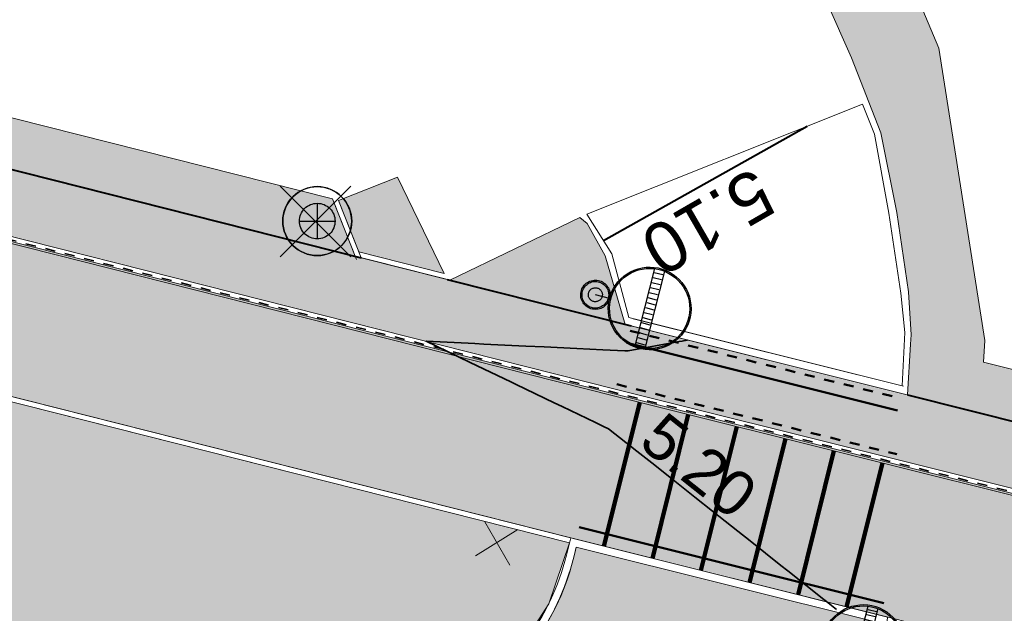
# Model space of a CAD drawing. Header units: metres. Extents: x 538891 to 1080079, y 6588829 to 13178720.
# Tile 509 of 656: x 539775 to 539795, y 6589353 to 6589365. Entities that reach past the tile are written whole.
import ezdxf

# ---------------------------------------------------------------- set-up
doc = ezdxf.new("R2010")
doc.units = ezdxf.units.M
doc.header["$LTSCALE"] = 0.4
for name, pattern in [('#16_019061_PP_TL_liiklusskeem$0$VIA31', [1, 0.5, -0.5]), ('#9_DASHED', [47.625, 31.75, -15.875]), ('#9_VIA31', [1, 0.5, -0.5])]:
    doc.linetypes.add(name, pattern=pattern)
doc.layers.add('KOLDE PST', color=7, linetype='Continuous')
doc.styles.add('Arial', font='arial.ttf')
doc.styles.add('Swis721 Lt BT', font='swissl.ttf')
doc.linetypes.add('#15_019061_PP_ELV-4-01_v01_Puhas$0$KABEL3', pattern='A,7.5,-1.659124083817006,-0.8408759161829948,["y",Arial,S=1.199999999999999,R=180,X=-0.8408759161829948,Y=0.1340145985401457],0,5.5,0,-0.8408759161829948,["y",Arial,S=1.199999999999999,R=0,X=-0.8408759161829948,Y=-0.5999999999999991],-1.659124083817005', length=18)

# ---------------------------------------------------------------- blocks, each defined once
blk = doc.blocks.new('#9_019061_PP_TL (2D)')
at = {"linetype": 'Continuous', "lineweight": 0, "true_color": 0xffdf7f}
blk.add_hatch(color=41, dxfattribs=at).paths.add_polyline_path([(540078.0032806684, 6589286.742313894), (539977.6468669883, 6589311.778495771), (539969.9075633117, 6589313.554667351), (539852.4138452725, 6589342.430809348), (539846.469636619, 6589343.924182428), (539792.5735380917, 6589357.385167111), (539787.216163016, 6589358.722468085), (539640.4988541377, 6589395.799547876), (539628.2653642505, 6589398.679031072), (539563.8528905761, 6589414.96441731), (539555.9774451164, 6589416.819425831), (539478.7291213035, 6589436.23695716), (539478.412205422, 6589434.976177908), (539555.6416252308, 6589415.563398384), (539563.5342388, 6589413.704075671), (539630.8259227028, 6589396.690739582), (539632.5627005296, 6589396.29121415), (539640.054637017, 6589394.570937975), (539786.8498664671, 6589357.474166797), (539792.2585289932, 6589356.123910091), (539846.1546275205, 6589342.662925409), (539852.1035803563, 6589341.168376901), (539969.5972983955, 6589312.292234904), (539977.3441096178, 6589310.514182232), (540019.7245198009, 6589299.9414284), (540032.9319836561, 6589296.646527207), (540077.6886104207, 6589285.480972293), (540077.6957445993, 6589285.479145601)])
at = {"linetype": 'Continuous', "lineweight": 0, "true_color": 0xadadad}
h = blk.add_hatch(color=253, dxfattribs=at)
edge = h.paths.add_edge_path()
edge.add_line((539477.7626632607, 6589431.943014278), (539486.2567841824, 6589429.807888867))
edge.add_line((539486.2567841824, 6589429.807888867), (539486.1105153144, 6589429.225990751))
edge.add_line((539486.1105153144, 6589429.225990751), (539487.5652606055, 6589428.86031858))
edge.add_line((539487.5652606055, 6589428.86031858), (539487.7115294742, 6589429.442216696))
edge.add_line((539487.7115294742, 6589429.442216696), (539555.6592118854, 6589412.362541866))
edge.add_line((539555.6592118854, 6589412.362541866), (539562.7557662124, 6589410.648743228))
edge.add_line((539562.7557662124, 6589410.648743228), (539566.8068955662, 6589409.679105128))
edge.add_line((539566.8068955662, 6589409.679105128), (539620.1116983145, 6589396.202067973))
edge.add_arc((539619.5969534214, 6589394.166131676), 2.099999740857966, -13.653471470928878, 75.8112727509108, ccw=False)
edge.add_line((539621.6376095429, 6589393.670428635), (539620.7163126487, 6589389.877732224))
edge.add_line((539620.7163126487, 6589389.877732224), (539624.408929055, 6589388.980746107))
edge.add_line((539624.408929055, 6589388.980746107), (539625.312583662, 6589392.700814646))
edge.add_arc((539627.353239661, 6589392.205112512), 2.099999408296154, 75.81124942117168, 166.3465518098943, ccw=False)
edge.add_line((539627.8679853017, 6589394.241048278), (539632.6017820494, 6589393.044203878))
edge.add_line((539632.6017820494, 6589393.044203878), (539643.071860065, 6589390.610996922))
edge.add_line((539643.071860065, 6589390.610996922), (539786.0372070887, 6589354.482079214))
edge.add_line((539786.0372070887, 6589354.482079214), (539792.3012314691, 6589352.918019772))
edge.add_line((539792.3012314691, 6589352.918019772), (539845.3438683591, 6589339.670194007))
edge.add_line((539845.3438683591, 6589339.670194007), (539851.4124813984, 6589338.145976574))
edge.add_line((539851.4124813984, 6589338.145976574), (539860.7490034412, 6589335.851362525))
edge.add_line((539860.7490034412, 6589335.851362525), (539968.6993229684, 6589309.320678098))
edge.add_line((539968.6993229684, 6589309.320678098), (539969.2265677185, 6589309.197134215))
edge.add_line((539969.2265677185, 6589309.197134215), (539974.9736439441, 6589307.850480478))
edge.add_line((539974.9736439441, 6589307.850480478), (539975.8875834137, 6589307.636268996))
edge.add_line((539975.8875834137, 6589307.636268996), (539978.9424721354, 6589306.920423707))
edge.add_line((539978.9424721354, 6589306.920423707), (540047.1253681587, 6589289.910655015))
edge.add_arc((540046.6170546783, 6589287.873103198), 2.100000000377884, -13.970976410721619, 75.99219687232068, ccw=False)
edge.add_line((540048.6549327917, 6589287.366099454), (540047.8150951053, 6589283.990410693))
edge.add_line((540047.8150951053, 6589283.990410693), (540051.5026840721, 6589283.072975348))
edge.add_line((540051.5026840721, 6589283.072975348), (540052.341280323, 6589286.443674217))
edge.add_arc((540054.3791583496, 6589285.936670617), 2.099999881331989, 75.99219364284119, 166.0290268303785, ccw=False)
edge.add_line((540054.8874719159, 6589287.97422229), (540076.8168840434, 6589282.503433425))
edge.add_line((540076.8168840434, 6589282.503433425), (540083.4395259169, 6589280.809379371))
edge.add_line((540083.4395259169, 6589280.809379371), (540088.49419581, 6589279.535390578))
edge.add_arc((540094.4575246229, 6589303.195456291), 24.40000000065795, 255.8536971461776, 302.8232301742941)
edge.add_line((540107.6835194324, 6589282.690991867), (540136.9506649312, 6589301.569178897))
edge.add_arc((540138.0889677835, 6589299.804450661), 2.09999979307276, 48.26669205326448, 122.8232344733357, ccw=False)
edge.add_line((540139.4868626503, 6589301.371578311), (540137.7712634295, 6589305.668443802))
edge.add_line((540137.7712634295, 6589305.668443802), (540106.0573725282, 6589285.212032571))
edge.add_arc((540094.4575246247, 6589303.195456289), 21.39999999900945, 255.8536971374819, 302.82323016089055, ccw=False)
edge.add_line((540089.2273919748, 6589282.444415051), (540083.9478910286, 6589283.775070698))
edge.add_line((540083.9478910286, 6589283.775070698), (540077.6641051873, 6589285.384020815))
edge.add_line((540077.6641051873, 6589285.384020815), (540032.9077782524, 6589296.549500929))
edge.add_line((540032.9077782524, 6589296.549500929), (540019.7003143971, 6589299.844402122))
edge.add_line((540019.7003143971, 6589299.844402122), (539977.3208196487, 6589310.41692758))
edge.add_line((539977.3208196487, 6589310.41692758), (539969.5741785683, 6589312.194941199))
edge.add_line((539969.5741785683, 6589312.194941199), (539852.0794640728, 6589341.071328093))
edge.add_line((539852.0794640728, 6589341.071328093), (539846.1303289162, 6589342.565922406))
edge.add_line((539846.1303289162, 6589342.565922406), (539792.2343076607, 6589356.026887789))
edge.add_line((539792.2343076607, 6589356.026887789), (539786.8255053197, 6589357.3771794))
edge.add_line((539786.8255053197, 6589357.3771794), (539640.031194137, 6589394.473718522))
edge.add_line((539640.031194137, 6589394.473718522), (539632.5402822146, 6589396.193759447))
edge.add_line((539632.5402822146, 6589396.193759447), (539630.8024549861, 6589396.593526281))
edge.add_line((539630.8024549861, 6589396.593526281), (539563.5105163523, 6589413.606926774))
edge.add_line((539563.5105163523, 6589413.606926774), (539555.6179698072, 6589415.466233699))
edge.add_line((539555.6179698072, 6589415.466233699), (539478.485107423, 6589434.854742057))
edge.add_line((539478.485107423, 6589434.854742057), (539477.7626632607, 6589431.943014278))
blk.add_hatch(color=253, dxfattribs=at).paths.add_polyline_path([(539782.5012623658, 6589361.705877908), (539783.4319948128, 6589359.781912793), (539781.7291989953, 6589360.21222805), (539781.3239179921, 6589361.242940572)])
at = {"linetype": 'Continuous', "lineweight": 0, "true_color": 0xffcdcd}
h = blk.add_hatch(color=254, dxfattribs=at)
edge = h.paths.add_edge_path()
edge.add_arc((539797.0095846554, 6589351.38616355), 4.999998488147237, 174.1983665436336, 256.0290386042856, ccw=False)
edge.add_line((539792.0351970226, 6589351.8915867), (539792.1281700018, 6589352.806631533))
edge.add_line((539792.1281700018, 6589352.806631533), (539786.0698610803, 6589354.319547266))
edge.add_arc((539781.1672935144, 6589355.334238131), 5.006472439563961, 256.0590511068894, 348.3065230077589, ccw=False)
edge.add_line((539779.9611254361, 6589350.475233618), (539795.8024345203, 6589346.534073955))
at = {"color": 5, "linetype": 'Continuous', "lineweight": 40, "true_color": 0x0000ff}
for p, q in [((539742.6142848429, 6589369.993853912), (539781.7742302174, 6589360.097704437)), ((539786.6116075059, 6589360.440094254), (539790.6842432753, 6589362.72424698)), ((539783.488840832, 6589359.664403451), (539787.1683776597, 6589358.734543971)), ((539792.6854690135, 6589357.35721146), (539846.469636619, 6589343.924182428))]:
    blk.add_line(p, q, dxfattribs=at)
at = {"color": 144, "linetype": 'Continuous', "lineweight": 9, "true_color": 0x007299}
for p, q in [((539782.5012623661, 6589361.705877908), (539781.3239179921, 6589361.242940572)), ((539781.2308538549, 6589361.206347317), (539781.6811660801, 6589360.061111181)), ((539781.3239179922, 6589361.242940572), (539781.7742302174, 6589360.097704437)), ((539781.7291989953, 6589360.21222805), (539783.4319948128, 6589359.781912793)), ((539781.7742302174, 6589360.097704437), (539783.488840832, 6589359.664403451))]:
    blk.add_line(p, q, dxfattribs=at)
at = {"color": 1, "linetype": 'Continuous', "lineweight": 9, "true_color": 0xff0000}
for p, q in [((539792.6098632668, 6589357.530702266), (539787.2047095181, 6589358.880077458)), ((539792.5735314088, 6589357.385168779), (539787.1683776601, 6589358.734543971))]:
    blk.add_line(p, q, dxfattribs=at)
at = {"color": 5, "linetype": '#9_DASHED', "lineweight": 50, "true_color": 0x0000ff}
for p, q in [((539792.4887570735, 6589357.04559064), (539787.0836033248, 6589358.394965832)), ((539786.12565516, 6589354.717669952), (539792.213804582, 6589353.197524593))]:
    blk.add_line(p, q, dxfattribs=at)
at = {"color": 1, "linetype": 'Continuous', "lineweight": 9, "true_color": 0xff0000, "flags": 128}
for points in [[(539747.852170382, 6589358.463621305), (539779.9611231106, 6589350.475234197, 0.4142137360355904), (539786.0203679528, 6589354.12017259), (539786.0698610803, 6589354.319547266), (539792.1281700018, 6589352.806631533), (539792.0351970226, 6589351.8915867, 0.3730427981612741), (539795.8024345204, 6589346.534073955), (539839.2658841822, 6589335.720801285, 0.4135846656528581), (539845.3225225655, 6589339.355320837), (539845.3616026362, 6589339.510973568), (539851.3771400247, 6589338.000952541), (539851.3301000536, 6589337.799963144, 0.4101379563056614), (539854.9913897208, 6589331.808452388), (539922.4120889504, 6589315.034855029), (539926.2937615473, 6589314.06913361), (539962.6338161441, 6589305.028090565, 0.4142137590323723), (539968.6930767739, 6589308.673094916), (539968.8092280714, 6589309.140862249), (539975.744154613, 6589307.515871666, 0.3267916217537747), (539981.796562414, 6589300.260590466), (540047.6818387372, 6589283.868991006)], [(539747.9394775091, 6589358.596472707), (539779.997337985, 6589350.620796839, 0.414213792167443), (539785.8747865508, 6589354.15631198), (539785.9604696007, 6589354.501471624), (539792.2905313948, 6589352.920692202), (539792.1844287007, 6589351.87642404, 0.3730427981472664), (539795.8386490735, 6589346.679636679), (539839.3020987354, 6589335.866364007, 0.4135846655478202), (539845.1770379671, 6589339.391847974), (539845.2526433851, 6589339.69297818), (539851.5568321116, 6589338.110499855), (539851.4761532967, 6589337.765780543, 0.4101379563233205), (539855.0276042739, 6589331.954015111), (539922.4483035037, 6589315.180417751), (539926.3299761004, 6589314.214696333), (539962.6700299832, 6589305.173653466, 0.4142137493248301), (539968.5474976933, 6589308.709243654), (539968.6993229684, 6589309.320678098), (539975.8875805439, 6589307.636327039, 0.3307126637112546), (539981.8327769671, 6589300.406153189), (540047.7180532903, 6589284.014553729)]]:
    blk.add_lwpolyline(points, format="xyb", dxfattribs=at)
at = {"color": 26, "linetype": 'Continuous', "lineweight": 9, "true_color": 0x7f1f00, "flags": 128}
for points in [[(539478.3783714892, 6589434.840327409), (539555.608507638, 6589415.427367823), (539563.5010273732, 6589413.568067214), (539630.7930678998, 6589396.554640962), (539632.5313148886, 6589396.154777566), (539640.0218169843, 6589394.43483074), (539786.8157608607, 6589357.338384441), (539792.2246191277, 6589355.988078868), (539846.1206094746, 6589342.527121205), (539852.0698175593, 6589341.032508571), (539969.5649306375, 6589312.156023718), (539977.311503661, 6589310.378025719), (540019.6906322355, 6589299.805591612), (540032.8980960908, 6589296.510690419), (540077.6543030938, 6589285.345240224), (540083.9380421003, 6589283.736302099), (540089.2176160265, 6589282.405628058, 0.2078616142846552), (540106.079054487, 6589285.178418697), (540137.8949928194, 6589305.700653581)], [(539478.412205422, 6589434.976177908), (539555.6416252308, 6589415.563398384), (539563.5342388, 6589413.704075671), (539630.8259227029, 6589396.690739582), (539632.5627005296, 6589396.29121415), (539640.0546370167, 6589394.570937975), (539786.8498664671, 6589357.474166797), (539792.2585289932, 6589356.123910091), (539846.1546275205, 6589342.662925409), (539852.1035803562, 6589341.168376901), (539969.5972983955, 6589312.292234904), (539977.3441096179, 6589310.514182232), (540019.7245198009, 6589299.9414284), (540032.9319836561, 6589296.646527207), (540077.6886104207, 6589285.480972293), (540083.9725133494, 6589283.871992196), (540089.2518318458, 6589282.541382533, 0.2078616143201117), (540106.0031676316, 6589285.296067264), (540137.8191059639, 6589305.818302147)]]:
    blk.add_lwpolyline(points, format="xyb", dxfattribs=at)
at = {"color": 26, "linetype": '#9_VIA31', "lineweight": 35, "true_color": 0x7f1f00, "flags": 128}
blk.add_lwpolyline([(538967.1483286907, 6589597.119765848), (538965.7734895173, 6589591.531124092), (538963.4364157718, 6589580.668595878, 0.09040084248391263), (538963.1941860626, 6589573.007599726), (538965.8296753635, 6589555.415316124, 0.2761386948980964), (538973.2353764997, 6589546.397497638), (538977.321869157, 6589545.18539376), (538983.1510333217, 6589543.646879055, 0.05419097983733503), (538991.0305051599, 6589542.457839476), (538997.3019925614, 6589542.197423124, -0.05419032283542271), (539002.2450342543, 6589541.451494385), (539020.5147111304, 6589536.629505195), (539037.1212181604, 6589531.450152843, 0.09107514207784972), (539048.3728820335, 6589530.085704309), (539075.1435589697, 6589531.719990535, -0.0767516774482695), (539091.290335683, 6589530.226055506), (539160.9258938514, 6589512.781363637), (539209.5338009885, 6589500.51189191), (539288.5486192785, 6589480.452743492, 0.01912560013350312), (539291.6426194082, 6589479.792093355), (539316.1156700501, 6589475.537682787), (539397.2134255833, 6589455.141470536), (539432.3306023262, 6589446.274454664), (539471.4817875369, 6589436.614109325), (539478.3952884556, 6589434.908252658), (539555.6250664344, 6589415.495383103), (539563.5176330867, 6589413.636071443), (539630.8094953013, 6589396.622690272), (539632.5470077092, 6589396.222995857), (539640.0382270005, 6589394.502884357), (539786.8328136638, 6589357.40627562), (539792.2415740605, 6589356.055994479), (539846.1376184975, 6589342.595023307), (539852.0866989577, 6589341.100442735), (539969.5811145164, 6589312.224129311), (539977.3278066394, 6589310.446103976), (540019.7075760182, 6589299.873510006), (540032.9150398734, 6589296.578608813), (540077.6714567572, 6589285.413106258), (540083.9552777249, 6589283.804147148), (540089.2347239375, 6589282.473505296, 0.2078616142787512), (540106.0411110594, 6589285.23724298), (540137.8570493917, 6589305.759477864)], format="xyb", dxfattribs=at)
at = {"color": 41, "linetype": 'Continuous', "lineweight": 9, "true_color": 0xffdf7f, "flags": 128}
blk.add_lwpolyline([(539640.054637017, 6589394.570937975), (539786.8498664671, 6589357.474166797), (539792.2585289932, 6589356.123910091), (539846.1546275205, 6589342.662925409), (539852.1035803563, 6589341.168376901), (539969.5972983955, 6589312.292234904), (539977.3441096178, 6589310.514182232), (540019.7245198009, 6589299.9414284), (540032.9319836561, 6589296.646527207), (540077.6886104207, 6589285.480972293), (540077.6957445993, 6589285.479145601), (540078.0032806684, 6589286.742313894), (539977.6468669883, 6589311.778495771), (539969.9075633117, 6589313.554667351), (539852.4138452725, 6589342.430809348), (539846.469636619, 6589343.924182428), (539792.5735380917, 6589357.385167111), (539787.216163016, 6589358.722468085), (539640.4988541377, 6589395.799547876)], dxfattribs=at)
at = {"color": 251, "linetype": 'Continuous', "lineweight": 9, "true_color": 0x5b5b5b, "flags": 128}
blk.add_lwpolyline([(539643.071860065, 6589390.610996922), (539786.0372070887, 6589354.482079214), (539792.3012314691, 6589352.918019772), (539845.3438683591, 6589339.670194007), (539851.4124813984, 6589338.145976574), (539860.7490034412, 6589335.851362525), (539968.6993229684, 6589309.320678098), (539969.2265677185, 6589309.197134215), (539974.9736439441, 6589307.850480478), (539975.8875834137, 6589307.636268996), (539978.9424721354, 6589306.920423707), (540047.1253681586, 6589289.910655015, -0.4140253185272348)], format="xyb", dxfattribs=at)
blk.add_lwpolyline([(540032.9077782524, 6589296.549500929), (540019.7003143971, 6589299.844402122), (539977.3208196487, 6589310.41692758), (539969.5741785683, 6589312.194941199), (539852.0794640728, 6589341.071328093), (539846.1303289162, 6589342.565922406), (539792.2343076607, 6589356.026887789), (539786.8255053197, 6589357.3771794), (539640.031194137, 6589394.473718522)], dxfattribs=at)
at = {"color": 254, "linetype": 'Continuous', "lineweight": 9, "true_color": 0xd7cdff, "flags": 128}
blk.add_lwpolyline([(539786.279, 6589360.97), (539791.7881344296, 6589363.163836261), (539792.027, 6589362.564), (539792.316, 6589360.988), (539792.553, 6589359.389), (539792.637, 6589358.607), (539792.5814654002, 6589357.537791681), (539787.1234381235, 6589358.900366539), (539786.778, 6589360.175), (539786.279, 6589360.97)], dxfattribs=at)
at = {"color": 251, "linetype": 'Continuous', "lineweight": 9, "true_color": 0x5b5b5b, "flags": 128}
blk.add_lwpolyline([(539782.5012623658, 6589361.705877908), (539783.4319948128, 6589359.781912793), (539781.7291989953, 6589360.21222805), (539781.3239179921, 6589361.242940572)], close=True, dxfattribs=at)
at = {"color": 144, "linetype": 'Continuous', "lineweight": 9, "true_color": 0x007299, "flags": 128}
for points in [[(539785.9607988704, 6589354.501046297), (539764.6942983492, 6589359.875667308, 0.4152944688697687), (539762.1419021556, 6589358.346677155), (539761.3725866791, 6589355.254449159)], [(539785.9362965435, 6589354.404094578), (539764.6697974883, 6589359.778715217, 0.4152944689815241), (539762.2389439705, 6589358.32253412), (539761.469628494, 6589355.230306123)]]:
    blk.add_lwpolyline(points, format="xyb", dxfattribs=at)
at = {"color": 5, "linetype": 'Continuous', "lineweight": 35, "true_color": 0x0000ff, "flags": 128}
blk.add_lwpolyline([(539788.2944572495, 6589358.453427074), (539788.2127886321, 6589358.438456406), (539788.1842849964, 6589358.433231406), (539788.1252177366, 6589358.422403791), (539787.104164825, 6589358.235234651), (539787.0665653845, 6589358.236931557), (539787.0417743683, 6589358.238196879), (539786.5992400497, 6589358.259593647), (539786.0836539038, 6589358.28435184), (539785.431755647, 6589358.315655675), (539785.0645831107, 6589358.33328712), (539784.2249446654, 6589358.373606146), (539784.0455123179, 6589358.3822224), (539783.9143918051, 6589358.388518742), (539783.0715372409, 6589358.428992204), (539783.9507978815, 6589358.007428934), (539784.7638181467, 6589357.617624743), (539784.8707688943, 6589357.566346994), (539785.6291038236, 6589357.202761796), (539785.7907399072, 6589357.125265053), (539786.4555909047, 6589356.806817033), (539786.657958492, 6589356.710136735), (539786.6732850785, 6589356.703193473), (539786.7166235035, 6589356.682877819), (539787.2817411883, 6589356.234617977), (539787.5769493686, 6589356.000454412), (539787.9697018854, 6589355.688917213), (539788.4372752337, 6589355.318031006), (539788.7887216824, 6589355.039258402), (539789.2976010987, 6589354.6356076), (539789.5422119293, 6589354.441578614), (539790.1579269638, 6589353.953184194), (539790.2957021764, 6589353.843898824), (539791.0182528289, 6589353.270760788), (539791.0350543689, 6589353.257433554), (539791.2674031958, 6589353.073130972)], dxfattribs=at)
at = {"color": 254, "linetype": 'Continuous', "lineweight": 9, "true_color": 0xffcdcd, "flags": 128}
blk.add_lwpolyline([(539795.8024345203, 6589346.534073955, -0.3730427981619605), (539792.0351970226, 6589351.8915867), (539792.1281700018, 6589352.806631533), (539786.0698610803, 6589354.319547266, -0.4257497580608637), (539779.9611254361, 6589350.475233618)], format="xyb", close=True, dxfattribs=at)
at = {"color": 5, "true_color": 0x0000ff, "insert": (539790.1291910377, 6589361.054429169), "char_height": 0.9999999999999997, "width": 3.543485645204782, "attachment_point": 1, "rotation": 209.94563220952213, "line_spacing_factor": 1.004016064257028, "style": 'Swis721 Lt BT'}
blk.add_mtext('5.10', dxfattribs=at)
at = {"color": 5, "true_color": 0x0000ff, "insert": (539788.2360441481, 6589355.586144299), "char_height": 0.9000000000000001, "attachment_point": 8, "rotation": 321.57802037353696, "line_spacing_factor": 1.004016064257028, "style": 'Swis721 Lt BT'}
blk.add_mtext('5.20', dxfattribs=at)
blk = doc.blocks.new('KOLDE PST TL')
at = {"color": 7}
blk.add_blockref('#9_019061_PP_TL (2D)', (0, 0), dxfattribs=at)
blk = doc.blocks.new('#13_Kolde pst HP -xref$0$likvideeritav')
at = {"color": 1, "linetype": 'Continuous', "lineweight": 25, "true_color": 0xff0000}
for p, q in [((0.7071067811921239, -0.7071067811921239), (-0.7071067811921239, 0.7071067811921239)), ((0.7071067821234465, 0.7071067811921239), (-0.7071067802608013, -0.7071067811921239))]:
    blk.add_line(p, q, dxfattribs=at)
blk = doc.blocks.new('#13_KOLDE TAIM (2D)')
at = {"linetype": 'Continuous', "lineweight": 0, "true_color": 0xc4f877}
for points in [[(539743.2262455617, 6589372.419764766), (539742.6142848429, 6589369.993853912), (539781.654922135, 6589360.127854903), (539781.2046099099, 6589361.273091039), (539753.2833166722, 6589368.329109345), (539754.0288786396, 6589370.006814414), (539751.7996898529, 6589370.997452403), (539749.161, 6589376.918), (539748.151, 6589378.848), (539746.923, 6589377.278), (539749.7305321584, 6589369.226937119), (539743.8284035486, 6589370.71847002), (539744.4404679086, 6589373.144791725), (539743.4590811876, 6589373.392356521)], [(539848.838637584, 6589363.988097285), (539845.4787895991, 6589360.192225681), (539841.7753523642, 6589346.12733548), (539794.2031073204, 6589358.008886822), (539794.229813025, 6589358.44532169), (539793.313523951, 6589364.278430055), (539790.7681741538, 6589370.327632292), (539789.1234802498, 6589369.598491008), (539791.566, 6589364.089000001), (539792.1540000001, 6589362.588), (539792.4720000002, 6589361.000000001), (539792.7090000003, 6589359.414000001), (539792.761, 6589358.558), (539792.7492995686, 6589358.371987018), (539792.6854690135, 6589357.35721146), (539846.359125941, 6589343.95178336), (539846.5868953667, 6589344.925613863), (539843.7159046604, 6589345.642666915), (539847.2917239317, 6589359.22289043), (539849.7646104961, 6589362.016695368), (539849.7250000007, 6589362.298)], [(539787.0446048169, 6589358.765822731), (539786.646, 6589360.133), (539786.287, 6589360.783), (539786.1397164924, 6589360.902768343), (539783.5448688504, 6589359.650244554), (539787.0446048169, 6589358.765822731)], [(539761.4696284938, 6589355.230306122), (539773.0461546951, 6589352.350181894), (539780.1333463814, 6589350.589030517), (539780.9795928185, 6589350.480989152), (539782.2122053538, 6589350.590992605), (539783.4563498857, 6589351.050950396), (539784.1997847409, 6589351.541481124), (539784.9460401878, 6589352.285757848), (539785.5204859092, 6589353.187032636), (539785.9364249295, 6589354.404611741), (539764.7781385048, 6589359.75133625), (539763.9978284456, 6589359.831379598), (539763.3738395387, 6589359.670099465), (539762.7616428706, 6589359.24995222), (539762.3830919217, 6589358.718258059), (539762.2389442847, 6589358.322535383)]]:
    blk.add_hatch(color=71, dxfattribs=at).paths.add_polyline_path(points)
at = {"color": 71, "linetype": 'Continuous', "lineweight": 5, "true_color": 0xc4f877, "flags": 128}
for points in [[(539743.2262455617, 6589372.419764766), (539742.6142848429, 6589369.993853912), (539781.654922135, 6589360.127854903), (539781.2046099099, 6589361.273091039), (539753.2833166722, 6589368.329109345), (539754.0288786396, 6589370.006814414), (539751.7996898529, 6589370.997452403), (539749.161, 6589376.918), (539748.151, 6589378.848), (539746.923, 6589377.278), (539749.7305321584, 6589369.226937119), (539743.8284035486, 6589370.71847002), (539744.4404679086, 6589373.144791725), (539743.4590811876, 6589373.392356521)], [(539848.838637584, 6589363.988097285), (539845.4787895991, 6589360.192225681), (539841.7753523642, 6589346.12733548), (539794.2031073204, 6589358.008886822), (539794.229813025, 6589358.44532169), (539793.313523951, 6589364.278430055), (539790.7681741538, 6589370.327632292), (539789.1234802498, 6589369.598491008), (539791.566, 6589364.089000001), (539792.1540000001, 6589362.588), (539792.4720000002, 6589361.000000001), (539792.7090000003, 6589359.414000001), (539792.761, 6589358.558), (539792.7492995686, 6589358.371987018), (539792.6854690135, 6589357.35721146), (539846.359125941, 6589343.95178336), (539846.5868953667, 6589344.925613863), (539843.7159046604, 6589345.642666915), (539847.2917239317, 6589359.22289043), (539849.7646104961, 6589362.016695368), (539849.7250000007, 6589362.298)], [(539761.4696284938, 6589355.230306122), (539773.0461546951, 6589352.350181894), (539780.1333463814, 6589350.589030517), (539780.9795928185, 6589350.480989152), (539782.2122053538, 6589350.590992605), (539783.4563498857, 6589351.050950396), (539784.1997847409, 6589351.541481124), (539784.9460401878, 6589352.285757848), (539785.5204859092, 6589353.187032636), (539785.9364249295, 6589354.404611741), (539764.7781385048, 6589359.75133625), (539763.9978284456, 6589359.831379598), (539763.3738395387, 6589359.670099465), (539762.7616428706, 6589359.24995222), (539762.3830919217, 6589358.718258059), (539762.2389442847, 6589358.322535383)]]:
    blk.add_lwpolyline(points, close=True, dxfattribs=at)
blk.add_lwpolyline([(539787.0446048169, 6589358.765822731), (539786.646, 6589360.133), (539786.287, 6589360.783), (539786.1397164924, 6589360.902768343), (539783.5448688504, 6589359.650244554), (539787.0446048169, 6589358.765822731)], dxfattribs=at)
at = {"color": 1, "true_color": 0xff0000}
blk.add_blockref('#13_Kolde pst HP -xref$0$likvideeritav', (539780.8624441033, 6589360.822110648), dxfattribs=at)
blk = doc.blocks.new('Kolde pst Taim')
at = {"color": 13, "true_color": 0xff4646}
blk.add_blockref('#13_KOLDE TAIM (2D)', (0, 0), dxfattribs=at)
blk = doc.blocks.new('#15_019061_PP_ELV-4-01_v01_Puhas$0$A$C02C50846')
at = {"color": 1, "linetype": 'Continuous', "lineweight": 25, "true_color": 0xff0000}
for p, q in [((1.400841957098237, 0.1365607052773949), (0.7611692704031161, 1.873882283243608)), ((1.626060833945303, 0.2194851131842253), (0.986388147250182, 1.956806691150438)), ((2.095482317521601, 1.37874649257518), (2.414446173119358, 1.496187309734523))]:
    blk.add_line(p, q, dxfattribs=at)
at = {"color": 1, "linetype": '#15_019061_PP_ELV-4-01_v01_Puhas$0$KABEL3', "lineweight": 25, "true_color": 0xff0000}
for p, q in [((0.9992655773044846, 1.873859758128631), (0.8115831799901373, 1.804756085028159)), ((1.040727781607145, 1.761250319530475), (0.8530453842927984, 1.692146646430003)), ((1.082189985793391, 1.648640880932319), (0.8945075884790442, 1.579537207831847)), ((1.123652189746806, 1.536031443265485), (0.9359697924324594, 1.466927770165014)), ((1.165114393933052, 1.423422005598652), (0.9774319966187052, 1.354318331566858)), ((1.206576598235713, 1.310812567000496), (1.018894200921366, 1.241708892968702)), ((1.248038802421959, 1.19820312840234), (1.060356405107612, 1.129099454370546)), ((1.286287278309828, 1.08441041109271), (1.098604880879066, 1.015306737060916)), ((1.327749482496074, 0.9718009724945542), (1.140067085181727, 0.90269729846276)), ((1.36921168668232, 0.8591915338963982), (1.181529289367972, 0.7900878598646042)), ((1.410673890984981, 0.7465820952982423), (1.222991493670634, 0.6774784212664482)), ((1.452136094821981, 0.6339726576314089), (1.264453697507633, 0.5648689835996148)), ((1.493598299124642, 0.5213632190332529), (1.305915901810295, 0.4522595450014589)), ((1.535060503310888, 0.4087537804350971), (1.34737810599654, 0.3396501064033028)), ((1.576522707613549, 0.2961443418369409), (1.388840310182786, 0.2270406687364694))]:
    blk.add_line(p, q, dxfattribs=at)
at = {"color": 1, "linetype": 'Continuous', "lineweight": 25, "true_color": 0xff0000, "flags": 128}
for points in [[(2.154671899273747, 1.046683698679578), (2.150044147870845, 0.9524836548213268), (2.136205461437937, 0.8591908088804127), (2.113289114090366, 0.7677036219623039), (2.081515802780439, 0.6789031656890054), (2.041191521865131, 0.5936446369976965), (1.992704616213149, 0.5127491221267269), (1.93652204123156, 0.4369956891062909), (1.873184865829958, 0.3671138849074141), (1.803303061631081, 0.3037767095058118), (1.727549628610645, 0.2475941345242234), (1.646654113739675, 0.1991072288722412), (1.561395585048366, 0.1587829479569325), (1.472595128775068, 0.1270096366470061), (1.381107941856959, 0.1040932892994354), (1.287815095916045, 0.09025460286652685), (1.193615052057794, 0.08562685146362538), (1.099415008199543, 0.09025460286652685), (1.006122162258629, 0.1040932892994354), (0.91463497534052, 0.1270096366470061), (0.8258345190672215, 0.1587829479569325), (0.7405759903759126, 0.1991072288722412), (0.659680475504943, 0.2475941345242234), (0.583927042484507, 0.3037767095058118), (0.5140452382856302, 0.3671138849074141), (0.450708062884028, 0.4369956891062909), (0.3945254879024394, 0.5127491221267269), (0.3460385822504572, 0.5936446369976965), (0.3057143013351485, 0.6789031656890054), (0.273940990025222, 0.7677036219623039), (0.2510246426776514, 0.8591908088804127), (0.2371859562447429, 0.9524836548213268), (0.2325582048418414, 1.046683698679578), (0.2371859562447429, 1.140883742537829), (0.2510246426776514, 1.234176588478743), (0.273940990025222, 1.325663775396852), (0.3057143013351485, 1.41446423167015), (0.3460385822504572, 1.499722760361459), (0.3945254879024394, 1.580618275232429), (0.450708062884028, 1.656371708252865), (0.5140452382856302, 1.726253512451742), (0.583927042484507, 1.789590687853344), (0.659680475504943, 1.845773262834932), (0.7405759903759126, 1.894260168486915), (0.8258345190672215, 1.934584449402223), (0.91463497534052, 1.96635776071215), (1.006122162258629, 1.98927410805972), (1.099415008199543, 2.003112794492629), (1.193615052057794, 2.007740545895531), (1.287815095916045, 2.003112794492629), (1.381107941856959, 1.98927410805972), (1.472595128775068, 1.96635776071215), (1.561395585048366, 1.934584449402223), (1.646654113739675, 1.894260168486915), (1.727549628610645, 1.845773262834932), (1.803303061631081, 1.789590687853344), (1.873184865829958, 1.726253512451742), (1.93652204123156, 1.656371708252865), (1.992704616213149, 1.580618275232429), (2.041191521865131, 1.499722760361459), (2.081515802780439, 1.41446423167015), (2.113289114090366, 1.325663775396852), (2.136205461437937, 1.234176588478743), (2.150044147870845, 1.140883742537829)], [(2.124671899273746, 1.046683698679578), (2.120188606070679, 0.9554241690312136), (2.10678190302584, 0.8650435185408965), (2.0845809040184, 0.7764121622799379), (2.053799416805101, 0.6903836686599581), (2.01473388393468, 0.6077865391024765), (1.967760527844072, 0.5294162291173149), (1.913331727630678, 0.4560274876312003), (1.851971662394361, 0.3883270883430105), (1.784271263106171, 0.3269670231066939), (1.710882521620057, 0.2725382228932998), (1.632512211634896, 0.2255648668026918), (1.549915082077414, 0.1864993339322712), (1.463886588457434, 0.1557178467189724), (1.375255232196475, 0.1335168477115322), (1.284874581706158, 0.1201101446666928), (1.193615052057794, 0.1156268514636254), (1.102355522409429, 0.1201101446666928), (1.011974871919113, 0.1335168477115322), (0.923343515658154, 0.1557178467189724), (0.8373150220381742, 0.1864993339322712), (0.7547178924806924, 0.2255648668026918), (0.6763475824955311, 0.2725382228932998), (0.6029588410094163, 0.3269670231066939), (0.5352584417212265, 0.3883270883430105), (0.4738983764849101, 0.4560274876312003), (0.4194695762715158, 0.5294162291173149), (0.3724962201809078, 0.6077865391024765), (0.3334306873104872, 0.6903836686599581), (0.3026492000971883, 0.7764121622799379), (0.2804482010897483, 0.8650435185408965), (0.2670414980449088, 0.9554241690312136), (0.2625582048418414, 1.046683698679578), (0.2670414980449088, 1.137943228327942), (0.2804482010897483, 1.228323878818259), (0.3026492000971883, 1.316955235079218), (0.3334306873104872, 1.402983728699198), (0.3724962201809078, 1.485580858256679), (0.4194695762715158, 1.563951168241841), (0.4738983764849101, 1.637339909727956), (0.5352584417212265, 1.705040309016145), (0.6029588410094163, 1.766400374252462), (0.6763475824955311, 1.820829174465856), (0.7547178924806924, 1.867802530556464), (0.8373150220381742, 1.906868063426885), (0.923343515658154, 1.937649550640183), (1.011974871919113, 1.959850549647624), (1.102355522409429, 1.973257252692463), (1.193615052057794, 1.97774054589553), (1.284874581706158, 1.973257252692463), (1.375255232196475, 1.959850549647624), (1.463886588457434, 1.937649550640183), (1.549915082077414, 1.906868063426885), (1.632512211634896, 1.867802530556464), (1.710882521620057, 1.820829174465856), (1.784271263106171, 1.766400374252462), (1.851971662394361, 1.705040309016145), (1.913331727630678, 1.637339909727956), (1.967760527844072, 1.563951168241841), (2.01473388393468, 1.485580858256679), (2.053799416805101, 1.402983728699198), (2.0845809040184, 1.316955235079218), (2.10678190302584, 1.228323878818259), (2.120188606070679, 1.137943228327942)], [(2.754343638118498, 1.496187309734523), (2.752706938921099, 1.462871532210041), (2.747812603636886, 1.429876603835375), (2.739707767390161, 1.397520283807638), (2.728470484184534, 1.36611418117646), (2.7142089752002, 1.3359607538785), (2.697060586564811, 1.307350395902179), (2.677190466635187, 1.280558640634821), (2.654789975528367, 1.255843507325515), (2.63007484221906, 1.233443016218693), (2.603283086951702, 1.213572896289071), (2.574672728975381, 1.196424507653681), (2.544519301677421, 1.182162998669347), (2.513113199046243, 1.17092571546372), (2.480756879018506, 1.162820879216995), (2.44776195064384, 1.157926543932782), (2.414446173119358, 1.156289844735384), (2.381130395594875, 1.157926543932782), (2.34813546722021, 1.162820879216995), (2.315779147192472, 1.17092571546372), (2.284373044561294, 1.182162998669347), (2.254219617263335, 1.196424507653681), (2.225609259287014, 1.213572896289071), (2.198817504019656, 1.233443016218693), (2.174102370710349, 1.255843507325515), (2.151701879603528, 1.280558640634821), (2.131831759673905, 1.307350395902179), (2.114683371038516, 1.3359607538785), (2.100421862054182, 1.36611418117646), (2.089184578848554, 1.397520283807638), (2.081079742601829, 1.429876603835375), (2.076185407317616, 1.462871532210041), (2.074548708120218, 1.496187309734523), (2.076185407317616, 1.529503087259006), (2.081079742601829, 1.562498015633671), (2.089184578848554, 1.594854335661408), (2.100421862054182, 1.626260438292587), (2.114683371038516, 1.656413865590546), (2.131831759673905, 1.685024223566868), (2.151701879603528, 1.711815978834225), (2.174102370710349, 1.736531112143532), (2.198817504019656, 1.758931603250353), (2.225609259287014, 1.778801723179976), (2.254219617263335, 1.795950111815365), (2.284373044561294, 1.8102116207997), (2.315779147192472, 1.821448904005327), (2.34813546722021, 1.829553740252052), (2.381130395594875, 1.834448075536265), (2.414446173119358, 1.836084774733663), (2.44776195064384, 1.834448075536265), (2.480756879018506, 1.829553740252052), (2.513113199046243, 1.821448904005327), (2.544519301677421, 1.8102116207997), (2.574672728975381, 1.795950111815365), (2.603283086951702, 1.778801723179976), (2.63007484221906, 1.758931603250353), (2.654789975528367, 1.736531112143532), (2.677190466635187, 1.711815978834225), (2.697060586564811, 1.685024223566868), (2.7142089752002, 1.656413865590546), (2.728470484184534, 1.626260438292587), (2.739707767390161, 1.594854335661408), (2.747812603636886, 1.562498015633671), (2.752706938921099, 1.529503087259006)], [(2.724343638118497, 1.496187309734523), (2.722851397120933, 1.465812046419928), (2.718389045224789, 1.435729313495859), (2.710999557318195, 1.406228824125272), (2.700754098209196, 1.377594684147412), (2.687751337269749, 1.35010265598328), (2.672116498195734, 1.324017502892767), (2.654000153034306, 1.299590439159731), (2.63357677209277, 1.277056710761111), (2.611043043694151, 1.256633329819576), (2.586615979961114, 1.238516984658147), (2.560530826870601, 1.222882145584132), (2.533038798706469, 1.209879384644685), (2.50440465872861, 1.199633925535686), (2.474904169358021, 1.192244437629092), (2.444821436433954, 1.187782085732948), (2.414446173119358, 1.186289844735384), (2.384070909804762, 1.187782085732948), (2.353988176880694, 1.192244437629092), (2.324487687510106, 1.199633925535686), (2.295853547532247, 1.209879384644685), (2.268361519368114, 1.222882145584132), (2.242276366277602, 1.238516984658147), (2.217849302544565, 1.256633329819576), (2.195315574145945, 1.277056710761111), (2.17489219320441, 1.299590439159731), (2.156775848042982, 1.324017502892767), (2.141141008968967, 1.35010265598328), (2.128138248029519, 1.377594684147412), (2.117892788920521, 1.406228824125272), (2.110503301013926, 1.435729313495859), (2.106040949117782, 1.465812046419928), (2.104548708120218, 1.496187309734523), (2.106040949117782, 1.526562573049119), (2.110503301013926, 1.556645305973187), (2.117892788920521, 1.586145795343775), (2.128138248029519, 1.614779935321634), (2.141141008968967, 1.642271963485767), (2.156775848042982, 1.668357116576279), (2.17489219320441, 1.692784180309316), (2.195315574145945, 1.715317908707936), (2.217849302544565, 1.735741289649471), (2.242276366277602, 1.7538576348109), (2.268361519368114, 1.769492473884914), (2.295853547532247, 1.782495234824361), (2.324487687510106, 1.792740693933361), (2.353988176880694, 1.800130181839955), (2.384070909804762, 1.804592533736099), (2.414446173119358, 1.806084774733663), (2.444821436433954, 1.804592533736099), (2.474904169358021, 1.800130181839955), (2.50440465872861, 1.792740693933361), (2.533038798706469, 1.782495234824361), (2.560530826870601, 1.769492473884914), (2.586615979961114, 1.7538576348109), (2.611043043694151, 1.735741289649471), (2.63357677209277, 1.715317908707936), (2.654000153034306, 1.692784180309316), (2.672116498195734, 1.668357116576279), (2.687751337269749, 1.642271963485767), (2.700754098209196, 1.614779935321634), (2.710999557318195, 1.586145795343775), (2.718389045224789, 1.556645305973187), (2.722851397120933, 1.526562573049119)], [(2.57722910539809, 1.496187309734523), (2.576445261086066, 1.480231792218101), (2.574101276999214, 1.464429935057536), (2.570219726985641, 1.448933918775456), (2.564837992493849, 1.433892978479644), (2.55800790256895, 1.419451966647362), (2.549795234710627, 1.405749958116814), (2.540279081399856, 1.39291891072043), (2.52955108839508, 1.381082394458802), (2.517714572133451, 1.370354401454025), (2.504883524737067, 1.360838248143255), (2.491181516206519, 1.352625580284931), (2.476740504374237, 1.345795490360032), (2.461699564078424, 1.34041375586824), (2.446203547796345, 1.336532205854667), (2.430401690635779, 1.334188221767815), (2.414446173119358, 1.333404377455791), (2.398490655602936, 1.334188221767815), (2.38268879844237, 1.336532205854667), (2.367192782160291, 1.34041375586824), (2.352151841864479, 1.345795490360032), (2.337710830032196, 1.352625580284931), (2.324008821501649, 1.360838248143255), (2.311177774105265, 1.370354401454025), (2.299341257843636, 1.381082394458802), (2.28861326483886, 1.39291891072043), (2.279097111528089, 1.405749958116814), (2.270884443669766, 1.419451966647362), (2.264054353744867, 1.433892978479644), (2.258672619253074, 1.448933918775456), (2.254791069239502, 1.464429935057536), (2.252447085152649, 1.480231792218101), (2.251663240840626, 1.496187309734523), (2.252447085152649, 1.512142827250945), (2.254791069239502, 1.527944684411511), (2.258672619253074, 1.54344070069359), (2.264054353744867, 1.558481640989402), (2.270884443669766, 1.572922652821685), (2.279097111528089, 1.586624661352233), (2.28861326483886, 1.599455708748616), (2.299341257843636, 1.611292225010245), (2.311177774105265, 1.622020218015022), (2.324008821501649, 1.631536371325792), (2.337710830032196, 1.639749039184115), (2.352151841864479, 1.646579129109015), (2.367192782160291, 1.651960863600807), (2.38268879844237, 1.655842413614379), (2.398490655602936, 1.658186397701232), (2.414446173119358, 1.658970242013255), (2.430401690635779, 1.658186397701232), (2.446203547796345, 1.655842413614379), (2.461699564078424, 1.651960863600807), (2.476740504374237, 1.646579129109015), (2.491181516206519, 1.639749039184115), (2.504883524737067, 1.631536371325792), (2.517714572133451, 1.622020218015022), (2.52955108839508, 1.611292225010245), (2.540279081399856, 1.599455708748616), (2.549795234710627, 1.586624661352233), (2.55800790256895, 1.572922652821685), (2.564837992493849, 1.558481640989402), (2.570219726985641, 1.54344070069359), (2.574101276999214, 1.527944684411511), (2.576445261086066, 1.512142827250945)]]:
    blk.add_lwpolyline(points, close=True, dxfattribs=at)
blk = doc.blocks.new('#15_Kolde pst ELV-3 (2D)')
at = {"color": 1, "linetype": 'Continuous', "lineweight": 25, "true_color": 0xff0000}
for p, q in [((539780.8965797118, 6589361.184284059), (539780.8965797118, 6589360.472443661)), ((539780.5406595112, 6589360.82836386), (539781.2524999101, 6589360.82836386))]:
    blk.add_line(p, q, dxfattribs=at)
at = {"color": 1, "linetype": 'Continuous', "lineweight": 25, "true_color": 0xff0000, "flags": 128}
for points in [[(539781.5843071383, 6589360.82836386), (539781.5809955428, 6589360.760954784), (539781.5710926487, 6589360.694194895), (539781.5546938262, 6589360.628727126), (539781.531957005, 6589360.565181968), (539781.5031011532, 6589360.504171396), (539781.4684041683, 6589360.446282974), (539781.4282002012, 6589360.392074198), (539781.3828764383, 6589360.342067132), (539781.3328693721, 6589360.296743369), (539781.278660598, 6589360.256539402), (539781.2207721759, 6589360.221842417), (539781.1597616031, 6589360.192986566), (539781.096216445, 6589360.170249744), (539781.0307486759, 6589360.153850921), (539780.9639887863, 6589360.143948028), (539780.8965797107, 6589360.140636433), (539780.8291706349, 6589360.143948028), (539780.7624107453, 6589360.153850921), (539780.6969429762, 6589360.170249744), (539780.6333978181, 6589360.192986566), (539780.5723872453, 6589360.221842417), (539780.5144988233, 6589360.256539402), (539780.4602900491, 6589360.296743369), (539780.4102829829, 6589360.342067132), (539780.3649592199, 6589360.392074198), (539780.3247552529, 6589360.446282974), (539780.2900582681, 6589360.504171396), (539780.2612024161, 6589360.565181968), (539780.2384655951, 6589360.628727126), (539780.2220667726, 6589360.694194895), (539780.2121638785, 6589360.760954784), (539780.2088522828, 6589360.82836386), (539780.2121638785, 6589360.895772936), (539780.2220667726, 6589360.962532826), (539780.2384655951, 6589361.028000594), (539780.2612024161, 6589361.091545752), (539780.2900582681, 6589361.152556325), (539780.3247552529, 6589361.210444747), (539780.3649592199, 6589361.264653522), (539780.4102829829, 6589361.314660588), (539780.4602900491, 6589361.359984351), (539780.5144988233, 6589361.400188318), (539780.5723872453, 6589361.434885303), (539780.6333978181, 6589361.463741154), (539780.6969429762, 6589361.486477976), (539780.7624107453, 6589361.502876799), (539780.8291706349, 6589361.512779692), (539780.8965797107, 6589361.516091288), (539780.9639887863, 6589361.512779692), (539781.0307486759, 6589361.502876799), (539781.096216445, 6589361.486477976), (539781.1597616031, 6589361.463741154), (539781.2207721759, 6589361.434885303), (539781.278660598, 6589361.400188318), (539781.3328693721, 6589361.359984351), (539781.3828764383, 6589361.314660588), (539781.4282002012, 6589361.264653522), (539781.4684041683, 6589361.210444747), (539781.5031011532, 6589361.152556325), (539781.531957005, 6589361.091545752), (539781.5546938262, 6589361.028000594), (539781.5710926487, 6589360.962532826), (539781.5809955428, 6589360.895772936)], [(539781.25249991, 6589360.82836386), (539781.250786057, 6589360.79347758), (539781.2456610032, 6589360.758927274), (539781.2371741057, 6589360.72504568), (539781.2254070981, 6589360.692159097), (539781.2104733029, 6589360.66058424), (539781.1925165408, 6589360.630625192), (539781.1717097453, 6589360.602570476), (539781.1482532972, 6589360.576690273), (539781.1223730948, 6589360.553233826), (539781.0943183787, 6589360.53242703), (539781.0643593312, 6589360.514470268), (539781.0327844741, 6589360.499536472), (539780.9998978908, 6589360.487769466), (539780.9660162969, 6589360.479282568), (539780.9314659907, 6589360.474157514), (539780.8965797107, 6589360.472443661), (539780.8616934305, 6589360.474157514), (539780.8271431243, 6589360.479282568), (539780.7932615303, 6589360.487769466), (539780.7603749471, 6589360.499536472), (539780.72880009, 6589360.514470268), (539780.6988410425, 6589360.53242703), (539780.6707863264, 6589360.553233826), (539780.644906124, 6589360.576690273), (539780.6214496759, 6589360.602570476), (539780.6006428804, 6589360.630625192), (539780.5826861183, 6589360.66058424), (539780.5677523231, 6589360.692159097), (539780.5559853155, 6589360.72504568), (539780.5474984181, 6589360.758927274), (539780.5423733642, 6589360.79347758), (539780.5406595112, 6589360.82836386), (539780.5423733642, 6589360.86325014), (539780.5474984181, 6589360.897800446), (539780.5559853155, 6589360.93168204), (539780.5677523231, 6589360.964568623), (539780.5826861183, 6589360.996143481), (539780.6006428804, 6589361.026102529), (539780.6214496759, 6589361.054157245), (539780.644906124, 6589361.080037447), (539780.6707863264, 6589361.103493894), (539780.6988410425, 6589361.12430069), (539780.72880009, 6589361.142257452), (539780.7603749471, 6589361.157191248), (539780.7932615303, 6589361.168958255), (539780.8271431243, 6589361.177445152), (539780.8616934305, 6589361.182570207), (539780.8965797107, 6589361.184284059), (539780.9314659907, 6589361.182570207), (539780.9660162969, 6589361.177445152), (539780.9998978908, 6589361.168958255), (539781.0327844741, 6589361.157191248), (539781.0643593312, 6589361.142257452), (539781.0943183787, 6589361.12430069), (539781.1223730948, 6589361.103493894), (539781.1482532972, 6589361.080037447), (539781.1717097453, 6589361.054157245), (539781.1925165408, 6589361.026102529), (539781.2104733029, 6589360.996143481), (539781.2254070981, 6589360.964568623), (539781.2371741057, 6589360.93168204), (539781.2456610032, 6589360.897800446), (539781.250786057, 6589360.86325014)], [(539781.25249991, 6589360.82836386), (539781.250786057, 6589360.79347758), (539781.2456610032, 6589360.758927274), (539781.2371741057, 6589360.72504568), (539781.2254070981, 6589360.692159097), (539781.2104733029, 6589360.66058424), (539781.1925165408, 6589360.630625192), (539781.1717097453, 6589360.602570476), (539781.1482532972, 6589360.576690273), (539781.1223730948, 6589360.553233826), (539781.0943183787, 6589360.53242703), (539781.0643593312, 6589360.514470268), (539781.0327844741, 6589360.499536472), (539780.9998978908, 6589360.487769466), (539780.9660162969, 6589360.479282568), (539780.9314659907, 6589360.474157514), (539780.8965797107, 6589360.472443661), (539780.8616934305, 6589360.474157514), (539780.8271431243, 6589360.479282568), (539780.7932615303, 6589360.487769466), (539780.7603749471, 6589360.499536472), (539780.72880009, 6589360.514470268), (539780.6988410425, 6589360.53242703), (539780.6707863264, 6589360.553233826), (539780.644906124, 6589360.576690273), (539780.6214496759, 6589360.602570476), (539780.6006428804, 6589360.630625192), (539780.5826861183, 6589360.66058424), (539780.5677523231, 6589360.692159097), (539780.5559853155, 6589360.72504568), (539780.5474984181, 6589360.758927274), (539780.5423733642, 6589360.79347758), (539780.5406595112, 6589360.82836386), (539780.5423733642, 6589360.86325014), (539780.5474984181, 6589360.897800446), (539780.5559853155, 6589360.93168204), (539780.5677523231, 6589360.964568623), (539780.5826861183, 6589360.996143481), (539780.6006428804, 6589361.026102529), (539780.6214496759, 6589361.054157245), (539780.644906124, 6589361.080037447), (539780.6707863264, 6589361.103493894), (539780.6988410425, 6589361.12430069), (539780.72880009, 6589361.142257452), (539780.7603749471, 6589361.157191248), (539780.7932615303, 6589361.168958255), (539780.8271431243, 6589361.177445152), (539780.8616934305, 6589361.182570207), (539780.8965797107, 6589361.184284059), (539780.9314659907, 6589361.182570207), (539780.9660162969, 6589361.177445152), (539780.9998978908, 6589361.168958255), (539781.0327844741, 6589361.157191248), (539781.0643593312, 6589361.142257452), (539781.0943183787, 6589361.12430069), (539781.1223730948, 6589361.103493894), (539781.1482532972, 6589361.080037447), (539781.1717097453, 6589361.054157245), (539781.1925165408, 6589361.026102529), (539781.2104733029, 6589360.996143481), (539781.2254070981, 6589360.964568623), (539781.2371741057, 6589360.93168204), (539781.2456610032, 6589360.897800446), (539781.250786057, 6589360.86325014)]]:
    blk.add_lwpolyline(points, close=True, dxfattribs=at)
blk.add_lwpolyline([(539781.5843071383, 6589360.82836386, 0.414213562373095), (539780.8965797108, 6589361.516091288, 0.4142135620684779), (539780.208852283, 6589360.82836386, 0.4142135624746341), (539780.8965797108, 6589360.140636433, 0.4142135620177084), (539781.5843071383, 6589360.82836386)], format="xyb", close=True, dxfattribs=at)
at = {"color": 1, "true_color": 0xff0000}
for p, xscale, yscale, zscale, rotation in [((539788.8922574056, 6589359.24582285), 0.8599499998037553, 0.8599499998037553, 0.8599499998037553, 145.5853019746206), ((539790.4484753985, 6589352.180796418), 0.8599499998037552, 0.8599499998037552, 0.8599499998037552, 325.5853019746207)]:
    blk.add_blockref('#15_019061_PP_ELV-4-01_v01_Puhas$0$A$C02C50846', p, dxfattribs=dict(at, xscale=xscale, yscale=yscale, zscale=zscale, rotation=rotation))
blk = doc.blocks.new('Kolde pst EL')
at = {"color": 13, "true_color": 0xff4646}
blk.add_blockref('#15_Kolde pst ELV-3 (2D)', (0, 0), dxfattribs=at)
blk = doc.blocks.new('#16_019061_PP_TL_liiklusskeem$0$likv1')
at = {"color": 1, "linetype": 'Continuous', "lineweight": 13, "true_color": 0xff0000}
for p, q in [((-0.3179170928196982, -0.3859128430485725), (0.2817310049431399, 0.4130709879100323)), ((-0.3897114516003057, 0.3132490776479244), (0.3897114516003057, -0.3132490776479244))]:
    blk.add_line(p, q, dxfattribs=at)
blk = doc.blocks.new('#16_Kolde TL (2D)')
at = {"color": 7, "linetype": 'Continuous', "lineweight": 100}
for p, q in [((539787.337752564, 6589357.208273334), (539786.6206766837, 6589354.336399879)), ((539788.3079659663, 6589356.966021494), (539787.590890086, 6589354.094148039)), ((539789.2781793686, 6589356.723769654), (539788.5611034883, 6589353.851896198)), ((539790.2483927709, 6589356.481517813), (539789.5313168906, 6589353.609644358)), ((539791.2186061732, 6589356.239265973), (539790.5015302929, 6589353.367392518)), ((539792.1888195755, 6589355.997014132), (539791.4717436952, 6589353.125140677))]:
    blk.add_line(p, q, dxfattribs=at)
at = {"color": 7, "linetype": '#16_019061_PP_TL_liiklusskeem$0$VIA31', "lineweight": 50, "flags": 128}
for points in [[(539787.1441576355, 6589358.637526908), (539792.5491849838, 6589357.288177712), (539792.5649870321, 6589357.284231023)], [(539786.8777229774, 6589357.570281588), (539792.2827503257, 6589356.220932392), (539792.47088903, 6589356.173943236)]]:
    blk.add_lwpolyline(points, dxfattribs=at)
at = {"color": 3, "true_color": 0x00ff00, "rotation": 338.9377856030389}
blk.add_blockref('#16_019061_PP_TL_liiklusskeem$0$likv1', (539784.4932861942, 6589354.388293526), dxfattribs=at)
blk = doc.blocks.new('Kolde pst märgistus')
at = {"color": 13, "true_color": 0xff4646}
blk.add_blockref('#16_Kolde TL (2D)', (0, 0), dxfattribs=at)

msp = doc.modelspace()

# ---------------------------------------------------------------- block references
at = {"layer": 'KOLDE PST', "color": 7}
for name in ['KOLDE PST TL', 'Kolde pst märgistus', 'Kolde pst Taim', 'Kolde pst EL']:
    msp.add_blockref(name, (0, 0), dxfattribs=at)

doc.saveas('drawing.dxf')
